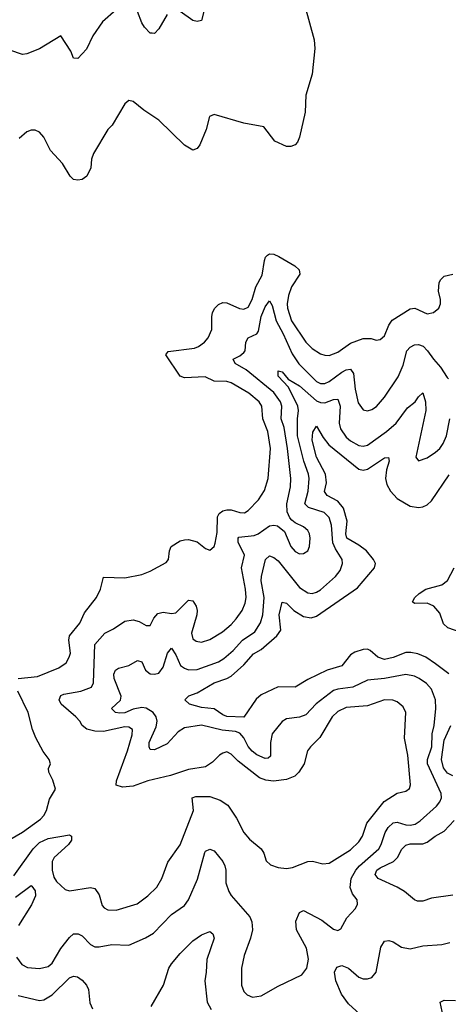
# Model space of a CAD drawing. Header units: inches. Extents: x 1843162 to 1959474, y 907081 to 1016326.
# Tile 426 of 656: x 1903517 to 1905529, y 962680 to 967305. Entities that reach past the tile are written whole.
import ezdxf

# ---------------------------------------------------------------- set-up
doc = ezdxf.new("R2010")
doc.units = ezdxf.units.IN
doc.header["$MEASUREMENT"] = 0
doc.layers.add('B9906', color=7, linetype='Continuous')

msp = doc.modelspace()

# ---------------------------------------------------------------- linework, layer by layer
at = {"layer": 'B9906', "color": 5}
for points, elevation in [([(1904855.6, 967370), (1904899.5, 967210), (1904902, 967170), (1904890.3, 967050), (1904860.2, 966950), (1904857.7, 966870), (1904830, 966754), (1904820.5, 966730), (1904810, 966718), (1904790.4, 966709.6), (1904770, 966709.6), (1904714.5, 966734.5), (1904662.5, 966802.5), (1904570, 966818.9), (1904430, 966859.5), (1904408, 966850), (1904392.4, 966790), (1904363.4, 966716.6), (1904350, 966699.3), (1904330, 966692.3), (1904290, 966715.6), (1904170, 966832.8), (1904099.8, 966879.8), (1904050, 966920.9), (1904030, 966925.2), (1904010.5, 966909.5), (1903950.3, 966809.7), (1903930, 966789.2), (1903863.8, 966676.2), (1903854, 966650), (1903850.3, 966609.7), (1903832.7, 966570), (1903810, 966555.1), (1903790, 966551.2), (1903770, 966555.1), (1903753.6, 966570), (1903718, 966630), (1903662, 966690), (1903630, 966752.7), (1903610, 966776), (1903590, 966786.6), (1903570, 966786.6), (1903550, 966778.4), (1903513.7, 966746.3)], 580), ([(1903969.2, 967350.8), (1903905.7, 967294.3), (1903859.7, 967230), (1903830, 967166.3), (1903790, 967122.7), (1903770, 967124), (1903757.5, 967157.5), (1903710, 967229.5), (1903610, 967168.4), (1903550, 967144.5), (1903530, 967142), (1903470, 967161.7)], 560), ([(1904210, 967329.2), (1904170, 967262.7), (1904150, 967240.9), (1904138.8, 967241.2), (1904130, 967241.6), (1904103.5, 967270), (1904089.8, 967290), (1904070, 967342.9)], 560), ([(1904383.1, 967350), (1904370, 967302), (1904350, 967296), (1904330, 967300.9), (1904270, 967342.9)], 560), ([(1903509.8, 964210), (1903599.6, 964220.4), (1903700.2, 964259.8), (1903735.4, 964284.6), (1903749.8, 964310), (1903754.6, 964330), (1903746.8, 964390), (1903751, 964410), (1903799.9, 964470), (1903821.7, 964518.3), (1903876.9, 964590), (1903896.9, 964630), (1903910, 964686), (1904010, 964683.3), (1904090, 964699.4), (1904130, 964713.9), (1904205, 964755), (1904215.7, 964770), (1904219.9, 964810), (1904228.2, 964830), (1904270, 964856.5), (1904290, 964862.3), (1904310, 964863), (1904350, 964851.8), (1904390, 964821.7), (1904410, 964812.4), (1904429.8, 964830.2), (1904434.3, 964845.7), (1904443.8, 964896.2), (1904445.5, 964970), (1904454.1, 964985.9), (1904470, 964998.3), (1904490, 965002.8), (1904510, 965002.4), (1904550, 964989.4), (1904571.7, 964988.3), (1904590, 964999.1), (1904638.9, 965050), (1904666.7, 965093.3), (1904682.8, 965150), (1904694.1, 965290), (1904681.7, 965370), (1904659.2, 965430), (1904653.6, 965490), (1904641, 965510), (1904592.3, 965550), (1904510, 965599.2), (1904490, 965605.2), (1904430, 965606.7), (1904387.7, 965627.7), (1904290, 965622), (1904270, 965629.8), (1904202.4, 965730), (1904214.3, 965745.7), (1904337.3, 965762.7), (1904356.4, 965770), (1904384.8, 965790), (1904401.5, 965810), (1904418.8, 965850), (1904418.3, 965910), (1904422.4, 965930), (1904432.7, 965950), (1904450, 965967.3), (1904470, 965976.3), (1904490, 965974.6), (1904548.4, 965948.4), (1904570, 965945.1), (1904590, 965955.4), (1904608.3, 965990), (1904625, 966050), (1904655.3, 966104.7), (1904665.6, 966174.4), (1904670.4, 966189.6), (1904680.5, 966199.5), (1904690, 966205.7), (1904710, 966203.7), (1904733.1, 966193.1), (1904808.1, 966148.1), (1904829.2, 966130), (1904832.1, 966110), (1904793, 966050), (1904778.4, 966010), (1904772.2, 965970), (1904774, 965950), (1904793.1, 965890), (1904860.8, 965790), (1904890, 965760.2), (1904930, 965736), (1904950, 965728.6), (1904970, 965727.8), (1905010, 965744), (1905070, 965785.1), (1905130, 965807.8), (1905167.6, 965807.6), (1905190, 965799.6), (1905210, 965802.3), (1905230, 965819.5), (1905250.7, 965870), (1905266.2, 965893.8), (1905350, 965947.5), (1905373, 965950), (1905430, 965923.9), (1905459.5, 965930), (1905484.4, 965950), (1905493.5, 965970), (1905493.3, 965990), (1905483.9, 966030), (1905487.1, 966070), (1905494.6, 966085.4), (1905510, 966100.9), (1905550, 966110.2)], 580), ([(1903490, 963283), (1903579.3, 963410), (1903610, 963439.6), (1903650, 963458.1), (1903750, 963476.5), (1903760.3, 963470), (1903759.7, 963450), (1903745.5, 963430), (1903678.3, 963370), (1903670, 963351.3), (1903669.1, 963309.1), (1903677.5, 963277.5), (1903690, 963256.4), (1903710, 963237.1), (1903730, 963219.3), (1903750, 963212), (1903848.5, 963228.5), (1903870, 963224.4), (1903890, 963194), (1903904.2, 963144.2), (1903912.7, 963132.7), (1903930, 963123.2), (1903970, 963121.5), (1904069.1, 963150.9), (1904119.1, 963190), (1904160.4, 963230), (1904184.8, 963270), (1904212.8, 963347.2), (1904270, 963428.5), (1904332.3, 963590), (1904326, 963650), (1904343.8, 963656.2), (1904410, 963656.4), (1904458.2, 963638.2), (1904494.9, 963614.9), (1904534.8, 963554.8), (1904570, 963486.4), (1904595.8, 963455.8), (1904650.3, 963410), (1904662.6, 963390), (1904674, 963354), (1904694.7, 963334.7), (1904730, 963322.4), (1904770, 963317.3), (1904797.8, 963322.2), (1904870, 963350.3), (1904891.6, 963351.6), (1904939.5, 963339.5), (1904970, 963342.7), (1905070, 963405.9), (1905110, 963442.9), (1905126, 963470), (1905147.1, 963530), (1905228, 963632), (1905290, 963672), (1905330, 963681.5), (1905347.2, 963692.8), (1905351.9, 963710), (1905339.4, 963850), (1905323.7, 963930), (1905329.8, 964050), (1905317.1, 964077.1), (1905290, 964100.3), (1905268.6, 964108.6), (1905230, 964109.9), (1905150, 964081.5), (1905050, 964073.5), (1905010, 964054.7), (1904983.7, 964030), (1904926.2, 963933.8), (1904881.8, 963890), (1904868.3, 963870), (1904852.2, 963810), (1904827.8, 963770), (1904808, 963752), (1904770, 963736.2), (1904708.4, 963728.4), (1904673.1, 963733.1), (1904643.6, 963743.6), (1904542.5, 963822.5), (1904510, 963855.1), (1904490, 963865.1), (1904470, 963859.7), (1904455.5, 963850), (1904422.2, 963817.8), (1904390, 963795.4), (1904310, 963782.7), (1904225.5, 963754.5), (1904118, 963730), (1904050, 963704.3), (1903999, 963699), (1903969.8, 963709.8), (1903971.8, 963730), (1904023.5, 963870), (1904045.4, 963945.4), (1904046.4, 963970), (1904030, 963981.8), (1904010, 963982.8), (1903910, 963960.8), (1903870, 963962.3), (1903831.9, 963971.9), (1903810, 963989.7), (1903798.9, 964010), (1903780.3, 964030), (1903711.6, 964090), (1903701.4, 964110), (1903709.7, 964130), (1903723.6, 964136.4), (1903803.6, 964150), (1903853.8, 964170), (1903863.4, 964190), (1903869.9, 964370.1), (1903916.5, 964423.5), (1903957.2, 964442.8), (1904010, 964479.1), (1904050, 964486.1), (1904077.8, 964477.8), (1904110, 964458.6), (1904130, 964458.7), (1904146.2, 964493.8), (1904164.9, 964515.1), (1904190, 964521.7), (1904230, 964516.3), (1904250, 964518.4), (1904310, 964577.8), (1904330, 964575), (1904345.3, 964550), (1904350.1, 964530), (1904349.2, 964510), (1904323.5, 964423.5), (1904330, 964396.5), (1904345.2, 964385.2), (1904370, 964380.9), (1904410, 964394), (1904469.8, 964430), (1904510, 964464.6), (1904533.7, 964490), (1904560.9, 964530), (1904575.3, 964564.7), (1904579.9, 964590), (1904577.2, 964630), (1904558.6, 964730), (1904571.9, 964790), (1904542.7, 964850), (1904542.2, 964870), (1904546.1, 964873.9), (1904617.7, 964882.3), (1904635.9, 964890), (1904690, 964926.8), (1904710, 964930.7), (1904727.5, 964927.5), (1904760.8, 964900.8), (1904790, 964830.3), (1904810, 964806.4), (1904830, 964796.2), (1904850, 964796.9), (1904870, 964810.4), (1904878, 964830), (1904880.7, 964870), (1904878, 964890), (1904870, 964906), (1904850, 964923.1), (1904810, 964941.5), (1904793.9, 964953.9), (1904784.5, 964964.5), (1904773, 964993), (1904771.1, 965030), (1904788.4, 965110), (1904789.4, 965150), (1904774.7, 965290), (1904758.3, 965390), (1904743.9, 965430), (1904747.3, 965490), (1904740.9, 965510), (1904710, 965554.3), (1904580.1, 965660.1), (1904528.3, 965690), (1904518.7, 965710), (1904550, 965726), (1904570, 965742.4), (1904576.2, 965750), (1904578.7, 965790), (1904589.7, 965810), (1904629.9, 965830.1), (1904637.8, 965842.2), (1904650, 965910.2), (1904670, 965956.5), (1904690, 965983.7), (1904702, 965962), (1904720.6, 965890), (1904753.6, 965830), (1904796, 965736), (1904827.8, 965687.8), (1904910, 965604.8), (1904930, 965595.4), (1904950, 965596.4), (1904970, 965605.4), (1905030, 965648.6), (1905050, 965659.8), (1905070, 965663.5), (1905083.8, 965643.8), (1905092.2, 965570), (1905106, 965506), (1905130, 965471.6), (1905150, 965467.9), (1905170, 965473.8), (1905192.2, 965487.8), (1905230, 965531.2), (1905293.2, 965626.8), (1905317.3, 965682.7), (1905334.6, 965750), (1905350, 965767.5), (1905370, 965777.8), (1905390, 965779.1), (1905410.8, 965770.8), (1905432.3, 965750), (1905459.3, 965710), (1905492.4, 965672.4), (1905524.1, 965624.1), (1905530, 965618.7)], 560), ([(1903501, 962901), (1903527.4, 962867.4), (1903553.3, 962853.3), (1903610, 962848.2), (1903650, 962858), (1903670, 962872.8), (1903710, 962942.2), (1903750, 962992.9), (1903770, 963010.2), (1903791.4, 963011.4), (1903810, 963000.7), (1903850, 962961), (1903870, 962950.2), (1903890, 962949.5), (1903950, 962960.2), (1904030, 962956.9), (1904108, 962992), (1904145.5, 963014.5), (1904230, 963100.8), (1904290, 963144), (1904309.9, 963170.1), (1904352, 963268), (1904386.7, 963393.3), (1904390, 963399.5), (1904410, 963409.1), (1904430, 963400.7), (1904470, 963350.2), (1904480.1, 963330), (1904485, 963310), (1904485, 963250), (1904498.8, 963210), (1904510, 963191.3), (1904596.9, 963090), (1904607.6, 963067.6), (1904610.2, 963030), (1904600.7, 962990), (1904571, 962909), (1904558.5, 962850), (1904557.8, 962770), (1904570, 962739.5), (1904584.9, 962724.9), (1904610, 962714), (1904650, 962719.2), (1904730, 962764.2), (1904841.9, 962818.1), (1904864.6, 962850), (1904872.3, 962892.3), (1904862.9, 962942.9), (1904817, 963030), (1904813.8, 963070), (1904830, 963110.4), (1904850, 963119.6), (1904935.4, 963075.4), (1904990, 963032.4), (1905010, 963026.9), (1905025.3, 963034.7), (1905053.5, 963086.5), (1905093.3, 963130), (1905103.6, 963150), (1905101.6, 963170), (1905079.3, 963199.3), (1905068.3, 963228.3), (1905073.5, 963270), (1905095.2, 963310), (1905111.7, 963330), (1905203.2, 963410), (1905214.9, 963430), (1905233.1, 963486.9), (1905247.5, 963510), (1905270, 963531.5), (1905290, 963534.6), (1905330, 963522.1), (1905350, 963520.8), (1905373.7, 963526.3), (1905397.8, 963542.2), (1905473.3, 963610), (1905489.9, 963630.1), (1905497, 963650), (1905496.1, 963670), (1905432.3, 963810), (1905431.9, 963830), (1905451.8, 963890), (1905454.2, 963950), (1905463.2, 963990), (1905471.4, 964070), (1905469.4, 964110), (1905450, 964160.3), (1905426.9, 964186.9), (1905392.1, 964210), (1905370, 964221.2), (1905330, 964228.7), (1905230, 964210.3), (1905150, 964202.1), (1905081.1, 964170), (1905010, 964160.6), (1904990, 964153.1), (1904909.3, 964090.7), (1904860.1, 964039.9), (1904830, 964028.5), (1904770, 964020.4), (1904750, 964008.4), (1904702.2, 963950), (1904694.8, 963910), (1904694.1, 963845.9), (1904684.3, 963835.7), (1904670, 963834), (1904630, 963851.2), (1904608.5, 963868.5), (1904590, 963890.5), (1904570, 963932.1), (1904550, 963953.6), (1904530, 963961.8), (1904468.3, 963968.3), (1904370, 963990.5), (1904290, 963979.1), (1904261, 963959), (1904210, 963903), (1904150, 963875.5), (1904130, 963876.9), (1904124.2, 963890), (1904124.2, 963910), (1904157.4, 963982.6), (1904162.7, 964010), (1904158, 964030), (1904143.9, 964050), (1904110.2, 964070.2), (1904090, 964073.4), (1904050, 964065.8), (1904010, 964049.6), (1903987, 964047), (1903967.3, 964050), (1903948.4, 964070), (1903990, 964108.9), (1903993.3, 964126.7), (1903960.7, 964210), (1903959.2, 964230), (1903966.3, 964250), (1903980.9, 964259.1), (1904030, 964271.6), (1904070, 964294.9), (1904090, 964288.2), (1904108.2, 964250), (1904130, 964232.9), (1904150, 964230.2), (1904170, 964235.2), (1904190, 964264.2), (1904210.6, 964329.4), (1904230, 964353.4), (1904250, 964321.5), (1904271.6, 964271.6), (1904290, 964258.2), (1904310, 964251.2), (1904350, 964252.9), (1904450, 964288.6), (1904475.6, 964304.4), (1904518.7, 964341.3), (1904563.6, 964390), (1904620.2, 964430), (1904648, 964472), (1904659, 964510), (1904664.4, 964590), (1904651.2, 964668.8), (1904651.9, 964690), (1904671.2, 964768.8), (1904690, 964787.2), (1904710, 964779), (1904730, 964762.5), (1904830, 964637.8), (1904870, 964613.4), (1904890, 964610.2), (1904910, 964615.2), (1904930, 964627), (1904999.3, 964690), (1905022, 964718), (1905033.3, 964750), (1905031.5, 964770), (1904999.7, 964819.7), (1904987.9, 964847.9), (1904981.3, 964930), (1904970, 964965.8), (1904946.6, 964990), (1904872.9, 965012.9), (1904855, 965030), (1904871.5, 965090), (1904876.5, 965150), (1904873.2, 965170), (1904850.5, 965230.5), (1904820.7, 965350), (1904820.7, 965430), (1904825.3, 965470), (1904822.5, 965490), (1904779.2, 965579.2), (1904729.9, 965630), (1904730, 965654.9), (1904750, 965650.2), (1904777.1, 965617.1), (1904830, 965584.5), (1904910, 965515), (1904930, 965506.6), (1904950, 965505.9), (1904990, 965521.5), (1905010, 965522.9), (1905021.7, 965490), (1905016.9, 965410), (1905023.2, 965383.2), (1905050, 965344.5), (1905070, 965326.9), (1905110, 965304.2), (1905130, 965301.3), (1905150, 965306), (1905239.4, 965370), (1905284.5, 965410), (1905337.7, 965482.3), (1905374.5, 965510), (1905390, 965533), (1905410, 965551.5), (1905422.7, 965510), (1905423.3, 965470), (1905376.4, 965250), (1905390, 965233), (1905430, 965247.6), (1905470, 965273.6), (1905490, 965291.4), (1905505.8, 965314.2), (1905520.8, 965350), (1905536.2, 965430)], 540), ([(1905532, 964232), (1905470, 964279.6), (1905424.4, 964310), (1905386.7, 964326.7), (1905353.1, 964333.1), (1905330, 964332.3), (1905270, 964308.3), (1905230, 964300.2), (1905198, 964310), (1905162.2, 964342.2), (1905150, 964347.6), (1905130, 964346.4), (1905090, 964333.7), (1905070, 964321.2), (1905030, 964269), (1904960.2, 964250), (1904870, 964206.2), (1904810, 964169.9), (1904730, 964171.1), (1904650, 964133.4), (1904627.2, 964112.8), (1904570, 964029.1), (1904490, 964031.3), (1904470, 964039), (1904430, 964067.4), (1904370, 964073.6), (1904314.5, 964090), (1904291.8, 964110), (1904311, 964129), (1904350, 964142.6), (1904429.8, 964190), (1904490, 964209.6), (1904510, 964220.8), (1904570, 964274.1), (1904614.2, 964325.8), (1904650, 964346.7), (1904724.9, 964410), (1904742.6, 964437.4), (1904735.9, 964510), (1904750, 964568.7), (1904770, 964564.9), (1904804.5, 964530), (1904850, 964500.9), (1904885, 964495), (1904910, 964502.6), (1905103.4, 964636.6), (1905183.5, 964730), (1905187.2, 964750), (1905178.7, 964770), (1905144.6, 964810), (1905110, 964837.2), (1905052.8, 964870), (1905048.9, 964890), (1905054.3, 964950), (1905036.8, 965010), (1905010, 965042.6), (1904961.1, 965070), (1904948.8, 965088.8), (1904956.9, 965130), (1904952.7, 965170), (1904910.3, 965250), (1904890.6, 965329.4), (1904892.8, 965367.2), (1904910, 965395.8), (1904941.7, 965341.7), (1904968.7, 965308.7), (1905110, 965193.8), (1905130, 965188.3), (1905150, 965193), (1905230, 965246.2), (1905248.1, 965248.1), (1905251.4, 965231.4), (1905238.8, 965190), (1905234.2, 965150), (1905241.5, 965121.5), (1905257.4, 965090), (1905290, 965055.8), (1905350, 965020.1), (1905390, 965012.9), (1905410, 965016.6), (1905430, 965026.4), (1905450, 965045.4), (1905533.5, 965166.5)], 520), ([(1905590, 964426.2), (1905527.6, 964447.6), (1905507, 964467), (1905490, 964517.4), (1905461.7, 964550), (1905430, 964563.4), (1905370, 964562.2), (1905360.9, 964570), (1905372.2, 964590), (1905392, 964610), (1905423.9, 964630), (1905498.8, 964650), (1905525.7, 964670), (1905557, 964730)], 480), ([(1903470, 963453.4), (1903530, 963489.1), (1903613.7, 963550), (1903630, 963567.4), (1903642, 963590), (1903656.8, 963643.2), (1903684.7, 963690), (1903672, 963732), (1903653.3, 963770), (1903652.1, 963787.9), (1903661.2, 963810), (1903655.1, 963830), (1903627.1, 963867.1), (1903591.8, 963931.8), (1903577.3, 963970), (1903557.1, 964050), (1903508.6, 964150)], 580), ([(1905550, 963752.5), (1905525, 963765), (1905506.7, 963790), (1905497.4, 963830), (1905510, 963920.9), (1905540.9, 963990)], 520), ([(1905550, 963191.7), (1905450, 963178.6), (1905410, 963164.4), (1905384.9, 963164.9), (1905370, 963170.4), (1905323.4, 963210), (1905290, 963229.9), (1905200.8, 963270), (1905185.9, 963290), (1905194.3, 963310), (1905210, 963321.2), (1905272.3, 963350), (1905290.8, 963370), (1905310.9, 963409.1), (1905330, 963427.3), (1905350, 963433.5), (1905410, 963433.9), (1905430, 963441.5), (1905467, 963470), (1905510, 963492.7), (1905557.2, 963542.8)], 520), ([(1903497.4, 963182.6), (1903570, 963237.6), (1903574.5, 963234.5), (1903590, 963212.4), (1903590.5, 963190), (1903572.9, 963147.1), (1903511.3, 963050)], 540), ([(1904133.7, 962670), (1904192.7, 962770), (1904217.8, 962850), (1904229.8, 962870), (1904270, 962918.2), (1904330, 962978.6), (1904370, 963005.5), (1904410, 963022.4), (1904423.8, 963010), (1904430.2, 962990), (1904395.1, 962890), (1904393.1, 962830), (1904386.3, 962790), (1904396.6, 962690), (1904415.8, 962655.8)], 520), ([(1905113.3, 962633.3), (1905061.3, 962681.3), (1905027.3, 962727.3), (1905001.3, 962790), (1904994.8, 962830), (1905005.8, 962854.2), (1905030, 962862.6), (1905060.8, 962850), (1905110, 962807), (1905130, 962799.5), (1905150, 962799.2), (1905170, 962806.1), (1905189.9, 962830.1), (1905212.1, 962947.9), (1905230, 962976.1), (1905250, 962978.9), (1905270, 962972.7), (1905310, 962948), (1905350, 962940.1), (1905410, 962955.1), (1905498.8, 962961.2), (1905537, 962970)], 520), ([(1903510, 962720.8), (1903610, 962698), (1903630, 962700.6), (1903670, 962724.4), (1903750, 962804.5), (1903770, 962811.4), (1903788.2, 962808.2), (1903810, 962793.4), (1903830.2, 962770.2), (1903839.6, 962750), (1903846.6, 962686.6), (1903858.2, 962658.2)], 520), ([(1905504.6, 962624.6), (1905491.9, 962690), (1905510, 962699.1), (1905562.8, 962697.2)], 480)]:
    msp.add_lwpolyline(points, dxfattribs=dict(at, elevation=elevation))

doc.saveas('drawing.dxf')
